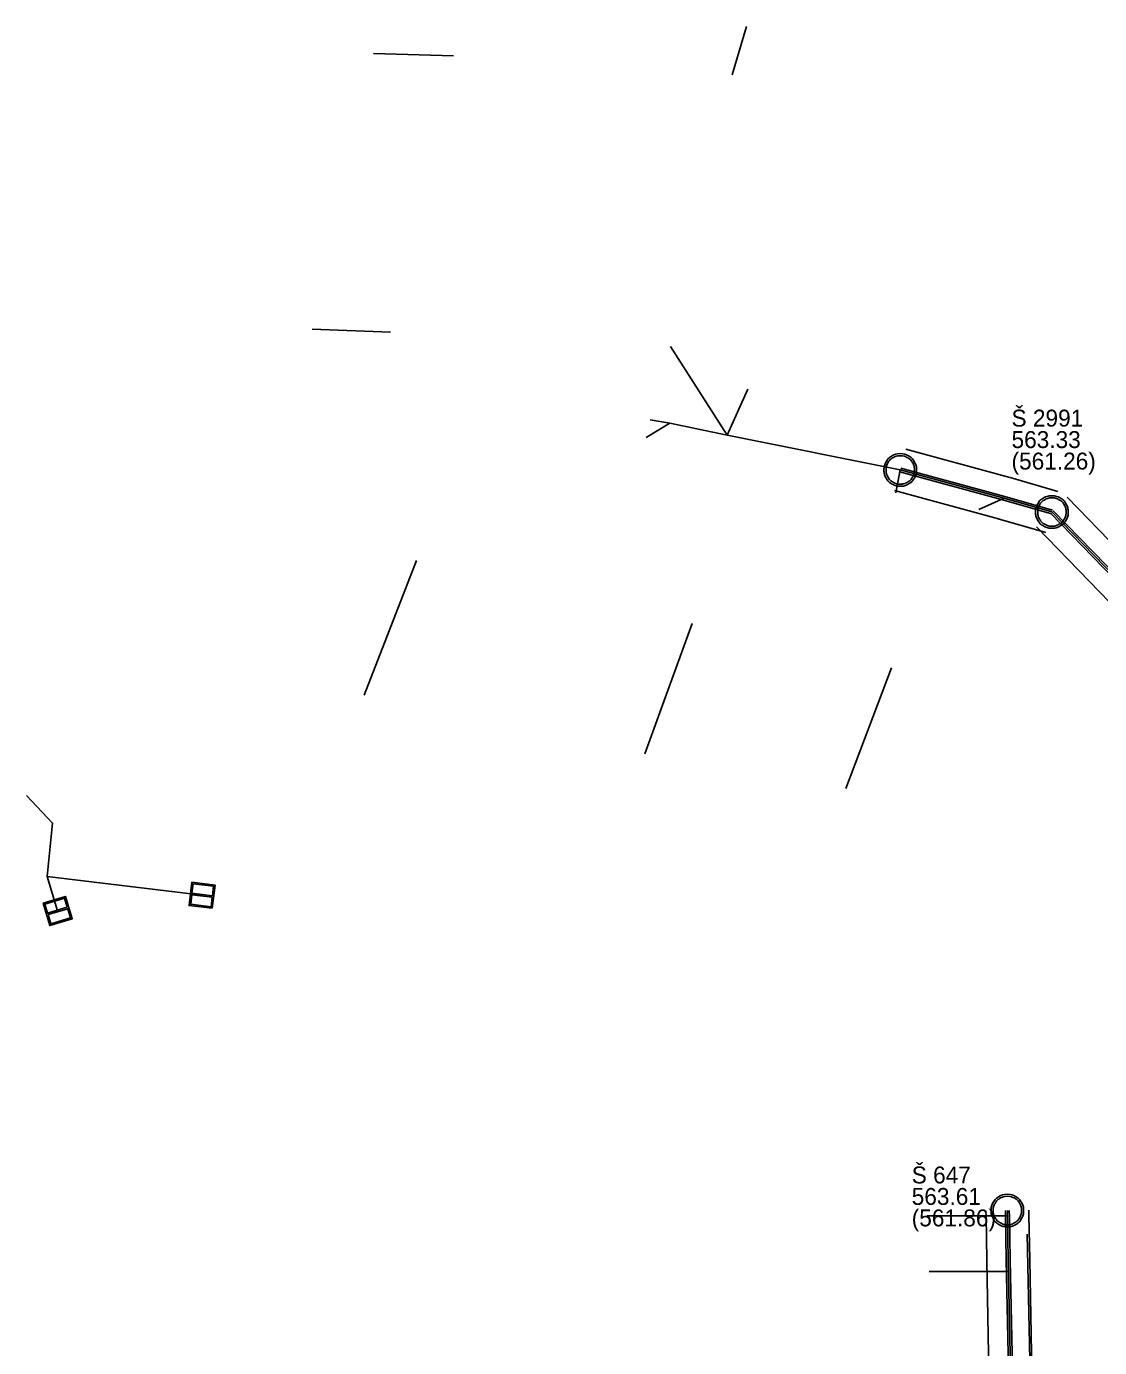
# Model space of a CAD drawing. Extents: x -643575 to -638952, y -1116425 to -1110194.
# Drawn here: x -642001.8 to -641919.3, y -1114167.2 to -1114065.8 of the extents above; entities that cross this region are included whole.
import ezdxf

# ---------------------------------------------------------------- set-up
doc = ezdxf.new("R2010")
doc.units = 0
for name, color, linetype in [('Default', 7, 'Continuous'), ('K Kanalizační vpusť', 7, 'Continuous'), ('K Označení šachty', 7, 'Continuous'), ('K Přípojka', 7, 'Continuous'), ('K Stoka', 7, 'Continuous'), ('K Stoka - ochranné pásmo tisk', 7, 'Continuous'), ('K Stoka - okraje', 7, 'Continuous')]:
    doc.layers.add(name, color=color, linetype=linetype)

msp = doc.modelspace()

# ---------------------------------------------------------------- linework, layer by layer
at = {"layer": 'Default'}
for points in [[(-641934.64, -1114098.58), (-641934.33, -1114098.58), (-641934.03, -1114098.74), (-641933.73, -1114098.9), (-641933.56, -1114099.2), (-641933.39, -1114099.5), (-641933.39, -1114099.83), (-641933.39, -1114100.16), (-641933.55, -1114100.45), (-641933.72, -1114100.75), (-641934.02, -1114100.92), (-641934.32, -1114101.08), (-641934.64, -1114101.08), (-641934.96, -1114101.08), (-641935.26, -1114100.92), (-641935.56, -1114100.75), (-641935.73, -1114100.45), (-641935.89, -1114100.16), (-641935.89, -1114099.83), (-641935.89, -1114099.5), (-641935.72, -1114099.2), (-641935.55, -1114098.9), (-641935.26, -1114098.74), (-641934.96, -1114098.58), (-641934.64, -1114098.58)], [(-641934.64, -1114098.74), (-641934.92, -1114098.74), (-641935.18, -1114098.88), (-641935.44, -1114099.02), (-641935.59, -1114099.28), (-641935.73, -1114099.54), (-641935.73, -1114099.83), (-641935.73, -1114100.11), (-641935.59, -1114100.37), (-641935.44, -1114100.63), (-641935.18, -1114100.78), (-641934.92, -1114100.92), (-641934.64, -1114100.92), (-641934.36, -1114100.92), (-641934.1, -1114100.78), (-641933.84, -1114100.63), (-641933.69, -1114100.37), (-641933.55, -1114100.11), (-641933.55, -1114099.83), (-641933.55, -1114099.54), (-641933.69, -1114099.28), (-641933.84, -1114099.02), (-641934.1, -1114098.88), (-641934.37, -1114098.74), (-641934.64, -1114098.74)], [(-641922.99, -1114101.81), (-641922.68, -1114101.81), (-641922.38, -1114101.97), (-641922.08, -1114102.13), (-641921.91, -1114102.43), (-641921.74, -1114102.73), (-641921.74, -1114103.06), (-641921.74, -1114103.39), (-641921.9, -1114103.68), (-641922.07, -1114103.98), (-641922.37, -1114104.15), (-641922.67, -1114104.31), (-641922.99, -1114104.31), (-641923.31, -1114104.31), (-641923.61, -1114104.15), (-641923.91, -1114103.98), (-641924.08, -1114103.68), (-641924.24, -1114103.39), (-641924.24, -1114103.06), (-641924.24, -1114102.73), (-641924.07, -1114102.43), (-641923.9, -1114102.13), (-641923.61, -1114101.97), (-641923.31, -1114101.81), (-641922.99, -1114101.81)], [(-641922.99, -1114101.97), (-641923.27, -1114101.97), (-641923.53, -1114102.11), (-641923.79, -1114102.25), (-641923.94, -1114102.51), (-641924.08, -1114102.77), (-641924.08, -1114103.06), (-641924.08, -1114103.34), (-641923.94, -1114103.6), (-641923.79, -1114103.86), (-641923.53, -1114104.01), (-641923.27, -1114104.15), (-641922.99, -1114104.15), (-641922.71, -1114104.15), (-641922.45, -1114104.01), (-641922.19, -1114103.86), (-641922.04, -1114103.6), (-641921.9, -1114103.34), (-641921.9, -1114103.06), (-641921.9, -1114102.77), (-641922.04, -1114102.51), (-641922.19, -1114102.25), (-641922.45, -1114102.11), (-641922.72, -1114101.97), (-641922.99, -1114101.97)], [(-641926.41, -1114155.47), (-641926.1, -1114155.47), (-641925.8, -1114155.63), (-641925.5, -1114155.79), (-641925.33, -1114156.09), (-641925.16, -1114156.39), (-641925.16, -1114156.72), (-641925.16, -1114157.05), (-641925.32, -1114157.34), (-641925.49, -1114157.64), (-641925.79, -1114157.81), (-641926.09, -1114157.97), (-641926.41, -1114157.97), (-641926.73, -1114157.97), (-641927.03, -1114157.81), (-641927.33, -1114157.64), (-641927.5, -1114157.34), (-641927.66, -1114157.05), (-641927.66, -1114156.72), (-641927.66, -1114156.39), (-641927.49, -1114156.09), (-641927.32, -1114155.79), (-641927.03, -1114155.63), (-641926.73, -1114155.47), (-641926.41, -1114155.47)], [(-641926.41, -1114155.63), (-641926.69, -1114155.63), (-641926.95, -1114155.77), (-641927.21, -1114155.91), (-641927.36, -1114156.17), (-641927.5, -1114156.43), (-641927.5, -1114156.72), (-641927.5, -1114157), (-641927.36, -1114157.26), (-641927.21, -1114157.52), (-641926.95, -1114157.67), (-641926.69, -1114157.81), (-641926.41, -1114157.81), (-641926.13, -1114157.81), (-641925.87, -1114157.67), (-641925.61, -1114157.52), (-641925.46, -1114157.26), (-641925.32, -1114157), (-641925.32, -1114156.72), (-641925.32, -1114156.43), (-641925.46, -1114156.17), (-641925.61, -1114155.91), (-641925.87, -1114155.77), (-641926.14, -1114155.63), (-641926.41, -1114155.63)]]:
    msp.add_open_spline(points, degree=3, dxfattribs=at)
at = {"layer": 'K Kanalizační vpusť'}
for points in [[(-641987.5, -1114133.5), (-641989.28, -1114133.29), (-641989.07, -1114131.5), (-641987.28, -1114131.72), (-641987.5, -1114133.5)], [(-641989.07, -1114132.46), (-641989.16, -1114133.19), (-641987.59, -1114133.38), (-641987.51, -1114132.65), (-641989.07, -1114132.46)], [(-641987.49, -1114132.54), (-641987.4, -1114131.81), (-641988.97, -1114131.62), (-641989.06, -1114132.35), (-641987.49, -1114132.54)], [(-642000.5, -1114133.11), (-641998.78, -1114132.59), (-641998.26, -1114134.31), (-641999.98, -1114134.83), (-642000.5, -1114133.11)], [(-641998.64, -1114133.43), (-641998.85, -1114132.73), (-642000.36, -1114133.18), (-642000.15, -1114133.88), (-641998.64, -1114133.43)], [(-642000.12, -1114133.99), (-641999.91, -1114134.69), (-641998.4, -1114134.24), (-641998.61, -1114133.54), (-642000.12, -1114133.99)]]:
    msp.add_lwpolyline(points, dxfattribs=at)
at = {"layer": 'K Přípojka'}
for points in [[(-641947.55, -1114069.47), (-641946.46, -1114065.76)], [(-641968.96, -1114068.03), (-641975.11, -1114067.83)], [(-641979.82, -1114089.02), (-641973.8, -1114089.25)], [(-641952.3, -1114090.35), (-641947.93, -1114097.16)], [(-641946.35, -1114093.62), (-641947.93, -1114097.16)], [(-641953.85, -1114095.98), (-641952.34, -1114096.25)], [(-641954.16, -1114097.35), (-641952.34, -1114096.25)], [(-641952.34, -1114096.25), (-641947.93, -1114097.16)], [(-641947.93, -1114097.16), (-641934.64, -1114099.83)], [(-641934.98, -1114101.6), (-641934.64, -1114099.83)], [(-641928.61, -1114102.87), (-641926.65, -1114102)], [(-641975.82, -1114117.14), (-641971.8, -1114106.78)], [(-641950.64, -1114111.63), (-641954.27, -1114121.63)], [(-641935.32, -1114115.02), (-641938.82, -1114124.29)], [(-642000.18, -1114131.06), (-641999.77, -1114126.96), (-642001.78, -1114124.85)], [(-641988.28, -1114132.5), (-642000.18, -1114131.06)], [(-641999.38, -1114133.71), (-642000.18, -1114131.06)], [(-641926.4, -1114157.12), (-641932.56, -1114157.12)], [(-641924.88, -1114158.55), (-641924.04, -1114198.42)], [(-641926.32, -1114161.4), (-641932.43, -1114161.4)]]:
    msp.add_lwpolyline(points, dxfattribs=at)
at = {"layer": 'K Stoka'}
for points in [[(-641934.64, -1114099.83), (-641926.65, -1114102)], [(-641926.65, -1114102), (-641922.99, -1114103.06)], [(-641922.99, -1114103.06), (-641918.92, -1114107.26), (-641903.6, -1114123.07)], [(-641926.41, -1114156.72), (-641926.4, -1114157.12), (-641926.34, -1114160.52), (-641926.2, -1114167.72), (-641925.98, -1114178.72), (-641925.7, -1114193.23), (-641925.56, -1114200.63)]]:
    msp.add_lwpolyline(points, dxfattribs=at)
at = {"layer": 'K Stoka - ochranné pásmo tisk'}
for points in [[(-641926.22, -1114100.41), (-641934.21, -1114098.24)], [(-641922.53, -1114101.48), (-641926.19, -1114100.42)], [(-641927.08, -1114103.59), (-641935.07, -1114101.42)], [(-641902.42, -1114121.92), (-641917.74, -1114106.11), (-641921.81, -1114101.91)], [(-641923.45, -1114104.64), (-641927.11, -1114103.58)], [(-641904.78, -1114124.22), (-641920.11, -1114108.41), (-641924.17, -1114104.21)], [(-641927.21, -1114200.66), (-641927.35, -1114193.26), (-641927.63, -1114178.75), (-641927.85, -1114167.75), (-641927.99, -1114160.55), (-641928.05, -1114157.15), (-641928.06, -1114156.75)], [(-641923.91, -1114200.6), (-641924.05, -1114193.2), (-641924.33, -1114178.68), (-641924.55, -1114167.69), (-641924.69, -1114160.49), (-641924.75, -1114157.09), (-641924.76, -1114156.69)]]:
    msp.add_lwpolyline(points, dxfattribs=at)
at = {"layer": 'K Stoka - okraje'}
for points in [[(-641926.69, -1114102.14), (-641934.68, -1114099.97)], [(-641934.6, -1114099.69), (-641926.61, -1114101.86)], [(-641926.61, -1114101.86), (-641922.95, -1114102.92)], [(-641923.03, -1114103.2), (-641926.69, -1114102.14)], [(-641922.88, -1114102.96), (-641918.82, -1114107.15), (-641903.49, -1114122.97)], [(-641903.71, -1114123.17), (-641919.03, -1114107.36), (-641923.1, -1114103.16)], [(-641925.71, -1114200.63), (-641925.85, -1114193.23), (-641926.13, -1114178.72), (-641926.35, -1114167.72), (-641926.49, -1114160.52), (-641926.55, -1114157.12), (-641926.56, -1114156.72)], [(-641926.26, -1114156.72), (-641926.25, -1114157.12), (-641926.19, -1114160.52), (-641926.05, -1114167.72), (-641925.83, -1114178.71), (-641925.55, -1114193.23), (-641925.41, -1114200.63)]]:
    msp.add_lwpolyline(points, dxfattribs=at)

# ---------------------------------------------------------------- texts
at = {"layer": 'K Označení šachty'}
for s, p in [('Š 2991', (-641926.09, -1114096.5)), ('563.33', (-641926.09, -1114098.15)), ('(561.26)', (-641926.09, -1114099.8)), ('Š 647', (-641933.76, -1114154.64)), ('563.61', (-641933.76, -1114156.29)), ('(561.86)', (-641933.76, -1114157.94))]:
    msp.add_text(s, height=1.3, dxfattribs=at).set_placement(p)

doc.saveas('drawing.dxf')
